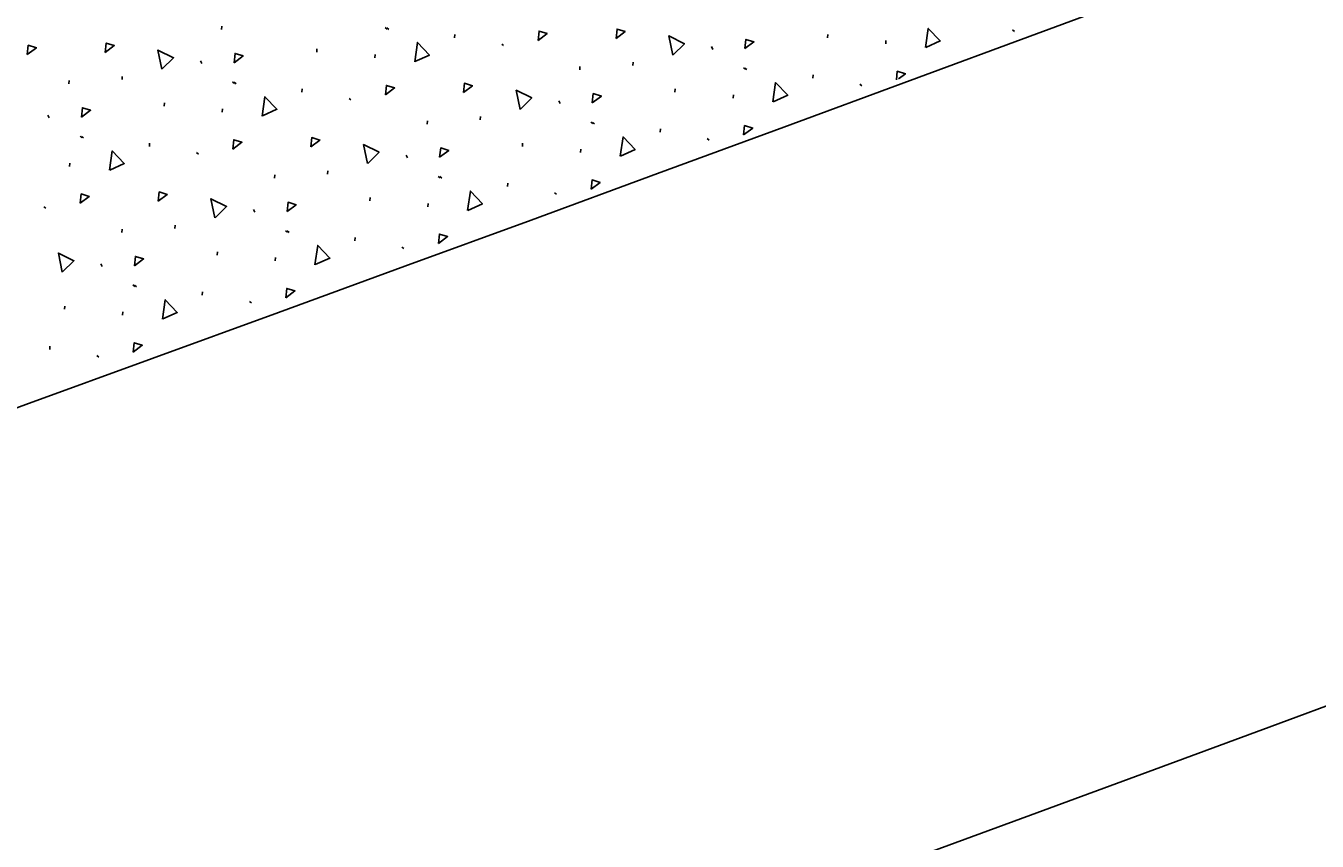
# Model space of a CAD drawing. Extents: x 2338610 to 2351914, y 366540 to 376484.
# Drawn here: x 2348520.35 to 2348541.54, y 367634.41 to 367647.8 of the extents above; entities that cross this region are included whole.
import ezdxf

# ---------------------------------------------------------------- set-up
doc = ezdxf.new("R2010")
doc.units = 0
for name, color, linetype in [('RD_HC_Cl', 7, 'Continuous'), ('RD_PD_ConcMed', 7, 'Continuous'), ('RD_PD_Final_LnLine', 7, 'Continuous')]:
    doc.layers.add(name, color=color, linetype=linetype)

msp = doc.modelspace()

# ---------------------------------------------------------------- linework, layer by layer
at = {"layer": 'RD_HC_Cl'}
msp.add_arc((2347533.93, 370355.677), 2880.79, 281.440729, 295.940729, dxfattribs=at)
at = {"layer": 'RD_PD_ConcMed'}
for p, q in [((2348523.559, 367647.739), (2348523.563, 367647.793)), ((2348526.246, 367647.77), (2348526.278, 367647.746)), ((2348526.271, 367647.765), (2348526.303, 367647.741)), ((2348527.383, 367647.603), (2348527.387, 367647.657)), ((2348533.505, 367647.601), (2348533.509, 367647.656)), ((2348534.458, 367647.504), (2348534.463, 367647.558)), ((2348536.539, 367647.732), (2348536.571, 367647.708)), ((2348525.121, 367647.37), (2348525.125, 367647.424)), ((2348528.156, 367647.501), (2348528.188, 367647.477)), ((2348531.598, 367647.458), (2348531.62, 367647.413)), ((2348523.215, 367647.227), (2348523.237, 367647.182)), ((2348526.075, 367647.273), (2348526.079, 367647.327)), ((2348529.437, 367647.079), (2348529.441, 367647.133)), ((2348530.308, 367647.147), (2348530.312, 367647.202)), ((2348521.925, 367646.916), (2348521.929, 367646.97)), ((2348532.124, 367647.11), (2348532.156, 367647.086)), ((2348532.149, 367647.105), (2348532.181, 367647.082)), ((2348533.262, 367646.943), (2348533.266, 367646.997)), ((2348521.054, 367646.847), (2348521.058, 367646.902)), ((2348523.741, 367646.879), (2348523.773, 367646.855)), ((2348523.766, 367646.874), (2348523.798, 367646.85)), ((2348524.878, 367646.711), (2348524.883, 367646.766)), ((2348531, 367646.71), (2348531.004, 367646.764)), ((2348534.035, 367646.841), (2348534.067, 367646.817)), ((2348522.617, 367646.479), (2348522.621, 367646.533)), ((2348525.651, 367646.609), (2348525.683, 367646.585)), ((2348529.093, 367646.567), (2348529.115, 367646.522)), ((2348531.954, 367646.613), (2348531.958, 367646.667)), ((2348520.71, 367646.335), (2348520.732, 367646.29)), ((2348523.57, 367646.381), (2348523.574, 367646.436)), ((2348527.804, 367646.256), (2348527.808, 367646.31)), ((2348526.932, 367646.187), (2348526.937, 367646.242)), ((2348529.619, 367646.219), (2348529.652, 367646.195)), ((2348529.645, 367646.214), (2348529.677, 367646.19)), ((2348530.757, 367646.051), (2348530.761, 367646.106)), ((2348521.236, 367645.987), (2348521.268, 367645.963)), ((2348521.261, 367645.983), (2348521.293, 367645.959)), ((2348522.374, 367645.82), (2348522.378, 367645.874)), ((2348528.495, 367645.819), (2348528.499, 367645.873)), ((2348531.53, 367645.949), (2348531.562, 367645.925)), ((2348523.146, 367645.718), (2348523.179, 367645.694)), ((2348526.589, 367645.676), (2348526.611, 367645.63)), ((2348529.449, 367645.721), (2348529.453, 367645.776)), ((2348521.065, 367645.49), (2348521.07, 367645.544)), ((2348524.428, 367645.296), (2348524.432, 367645.351)), ((2348525.299, 367645.365), (2348525.303, 367645.419)), ((2348527.115, 367645.327), (2348527.147, 367645.303)), ((2348527.14, 367645.323), (2348527.172, 367645.299)), ((2348528.252, 367645.16), (2348528.257, 367645.215)), ((2348529.025, 367645.058), (2348529.057, 367645.034)), ((2348520.642, 367644.827), (2348520.674, 367644.803)), ((2348525.99, 367644.927), (2348525.995, 367644.982)), ((2348526.944, 367644.83), (2348526.948, 367644.884)), ((2348524.084, 367644.784), (2348524.106, 367644.739)), ((2348521.923, 367644.405), (2348521.927, 367644.459)), ((2348522.794, 367644.473), (2348522.798, 367644.528)), ((2348524.61, 367644.436), (2348524.642, 367644.412)), ((2348524.635, 367644.432), (2348524.667, 367644.408)), ((2348525.748, 367644.269), (2348525.752, 367644.323)), ((2348526.52, 367644.167), (2348526.552, 367644.143)), ((2348523.486, 367644.036), (2348523.49, 367644.09)), ((2348524.439, 367643.939), (2348524.444, 367643.993)), ((2348521.579, 367643.893), (2348521.601, 367643.848)), ((2348522.105, 367643.545), (2348522.137, 367643.521)), ((2348522.13, 367643.54), (2348522.163, 367643.516)), ((2348523.243, 367643.377), (2348523.247, 367643.432)), ((2348520.981, 367643.145), (2348520.985, 367643.199)), ((2348521.935, 367643.047), (2348521.939, 367643.102)), ((2348524.016, 367643.275), (2348524.048, 367643.251)), ((2348520.738, 367642.486), (2348520.742, 367642.541)), ((2348521.511, 367642.384), (2348521.543, 367642.36))]:
    msp.add_line(p, q, dxfattribs=at)
for points in [[(2348528.753, 367647.56), (2348528.77, 367647.713), (2348528.902, 367647.672), (2348528.753, 367647.56)], [(2348530.033, 367647.594), (2348530.049, 367647.747), (2348530.181, 367647.706), (2348530.033, 367647.594)], [(2348530.964, 367647.319), (2348530.899, 367647.633), (2348531.155, 367647.506), (2348530.968, 367647.323)], [(2348532.148, 367647.425), (2348532.164, 367647.578), (2348532.296, 367647.537), (2348532.148, 367647.425)], [(2348535.111, 367647.442), (2348535.157, 367647.758), (2348535.354, 367647.552), (2348535.116, 367647.443)], [(2348520.37, 367647.329), (2348520.386, 367647.482), (2348520.519, 367647.44), (2348520.37, 367647.329)], [(2348521.649, 367647.363), (2348521.665, 367647.516), (2348521.798, 367647.475), (2348521.649, 367647.363)], [(2348522.58, 367647.088), (2348522.515, 367647.402), (2348522.771, 367647.275), (2348522.585, 367647.092)], [(2348523.764, 367647.193), (2348523.781, 367647.346), (2348523.913, 367647.305), (2348523.764, 367647.193)], [(2348526.728, 367647.21), (2348526.774, 367647.527), (2348526.971, 367647.32), (2348526.733, 367647.212)], [(2348534.633, 367646.914), (2348534.648, 367647.053), (2348534.781, 367647.012), (2348534.668, 367646.927)], [(2348526.249, 367646.669), (2348526.265, 367646.822), (2348526.397, 367646.78), (2348526.249, 367646.669)], [(2348527.528, 367646.703), (2348527.544, 367646.856), (2348527.677, 367646.815), (2348527.528, 367646.703)], [(2348528.459, 367646.428), (2348528.394, 367646.742), (2348528.65, 367646.615), (2348528.463, 367646.432)], [(2348532.606, 367646.55), (2348532.652, 367646.867), (2348532.85, 367646.661), (2348532.611, 367646.552)], [(2348524.223, 367646.319), (2348524.269, 367646.636), (2348524.466, 367646.429), (2348524.228, 367646.321)], [(2348529.643, 367646.533), (2348529.659, 367646.686), (2348529.792, 367646.645), (2348529.643, 367646.533)], [(2348521.26, 367646.302), (2348521.276, 367646.455), (2348521.408, 367646.414), (2348521.26, 367646.302)], [(2348532.127, 367646.009), (2348532.143, 367646.162), (2348532.276, 367646.121), (2348532.127, 367646.009)], [(2348523.744, 367645.777), (2348523.76, 367645.93), (2348523.893, 367645.889), (2348523.744, 367645.777)], [(2348525.023, 367645.811), (2348525.039, 367645.964), (2348525.172, 367645.923), (2348525.023, 367645.811)], [(2348530.101, 367645.659), (2348530.148, 367645.976), (2348530.345, 367645.769), (2348530.107, 367645.661)], [(2348521.718, 367645.428), (2348521.764, 367645.745), (2348521.962, 367645.538), (2348521.723, 367645.429)], [(2348525.954, 367645.537), (2348525.889, 367645.85), (2348526.145, 367645.724), (2348525.958, 367645.54)], [(2348527.138, 367645.642), (2348527.155, 367645.795), (2348527.287, 367645.754), (2348527.138, 367645.642)], [(2348529.623, 367645.117), (2348529.639, 367645.27), (2348529.771, 367645.229), (2348529.623, 367645.117)], [(2348521.239, 367644.886), (2348521.255, 367645.039), (2348521.388, 367644.998), (2348521.239, 367644.886)], [(2348522.518, 367644.92), (2348522.535, 367645.073), (2348522.667, 367645.032), (2348522.518, 367644.92)], [(2348527.597, 367644.768), (2348527.643, 367645.085), (2348527.84, 367644.878), (2348527.602, 367644.77)], [(2348523.449, 367644.645), (2348523.385, 367644.959), (2348523.641, 367644.832), (2348523.454, 367644.649)], [(2348524.634, 367644.751), (2348524.65, 367644.904), (2348524.782, 367644.863), (2348524.634, 367644.751)], [(2348527.118, 367644.226), (2348527.134, 367644.379), (2348527.267, 367644.338), (2348527.118, 367644.226)], [(2348525.092, 367643.876), (2348525.138, 367644.193), (2348525.336, 367643.987), (2348525.097, 367643.878)], [(2348520.945, 367643.754), (2348520.88, 367644.068), (2348521.136, 367643.941), (2348520.949, 367643.758)], [(2348522.129, 367643.859), (2348522.145, 367644.013), (2348522.278, 367643.971), (2348522.129, 367643.859)], [(2348524.613, 367643.335), (2348524.629, 367643.488), (2348524.762, 367643.447), (2348524.613, 367643.335)], [(2348522.587, 367642.985), (2348522.634, 367643.302), (2348522.831, 367643.095), (2348522.593, 367642.987)], [(2348522.108, 367642.443), (2348522.125, 367642.597), (2348522.257, 367642.555), (2348522.108, 367642.443)]]:
    msp.add_lwpolyline(points, dxfattribs=at)
at = {"layer": 'RD_PD_Final_LnLine'}
for centre, radius, start, end in [((2347533.93, 370355.677), 2859.79, 280.380274, 291.465397), ((2347533.93, 370355.677), 2847.79, 280.380274, 290.498626), ((2347533.93, 370355.677), 2871.79, 288.734281, 291.465674), ((2347533.93, 370355.677), 2887.79, 280.380274, 291.594881), ((2348305.978, 368079.244), 480, 288.73428, 299.457), ((2347533.93, 370355.677), 2899.79, 280.380274, 291.348467)]:
    msp.add_arc(centre, radius, start, end, dxfattribs=at)

doc.saveas('drawing.dxf')
